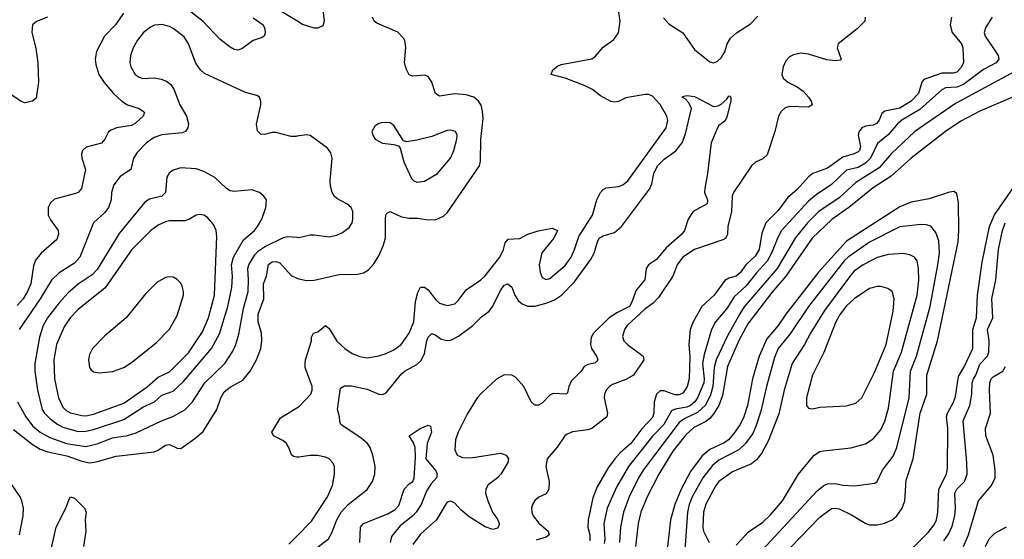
# Model space of a CAD drawing. Header units: inches. Extents: x 1649636 to 1815363, y 506543 to 641975.
# Tile 431 of 656: x 1728543 to 1733719, y 625347 to 628077. Entities that reach past the tile are written whole.
import ezdxf

# ---------------------------------------------------------------- set-up
doc = ezdxf.new("R2010")
doc.units = ezdxf.units.IN
doc.header["$MEASUREMENT"] = 0
doc.layers.add('B7622', color=7, linetype='Continuous')
doc.layers.add('B7632', color=7, linetype='Continuous')

msp = doc.modelspace()

# ---------------------------------------------------------------- linework, layer by layer
at = {"layer": 'B7622', "color": 5}
for points, elevation in [([(1728689.4, 628090.6), (1728631.4, 628068.6), (1728610.3, 628049.7), (1728607.1, 628010), (1728627.8, 627927.8), (1728637.9, 627850), (1728641.3, 627750), (1728630, 627665.6), (1728610, 627649.7), (1728570, 627640.5), (1728550, 627648.4), (1728470, 627702.3)], 680), ([(1729088.3, 628111.7), (1729045.8, 628050), (1728988.5, 627991.5), (1728946.8, 627910), (1728938.9, 627870), (1728942.4, 627842.4), (1728959.3, 627790), (1728986.6, 627746.6), (1729036.3, 627690), (1729079.7, 627650), (1729110, 627630.2), (1729170.5, 627610), (1729194.4, 627594.4), (1729198, 627590), (1729191.4, 627570), (1729150, 627531.6), (1729130, 627521.6), (1729051.5, 627508.5), (1729022.7, 627497.3), (1729010, 627488), (1728990, 627449.6), (1728972.1, 627427.9), (1728892.5, 627407.5), (1728872.2, 627390), (1728867.7, 627370), (1728870.2, 627350), (1728888.4, 627290), (1728867.5, 627190), (1728850.3, 627170), (1728836.3, 627163.7), (1728726.2, 627133.8), (1728704.8, 627115.2), (1728692.2, 627090), (1728693.1, 627050), (1728705.3, 627025.3), (1728745.8, 626970), (1728746.5, 626950), (1728737.5, 626922.5), (1728654.9, 626850), (1728626.6, 626813.4), (1728615.9, 626784.1), (1728601.6, 626690), (1728584.5, 626650), (1728560.5, 626610), (1728530, 626576.2)], 720), ([(1729770, 628087), (1729822.4, 628050), (1729832, 628030), (1729833.4, 628006.6), (1729828.5, 627991.5), (1729816.9, 627983.1), (1729770, 627968.4), (1729710, 627924.4), (1729690, 627917.6), (1729670, 627921.2), (1729650, 627932.5), (1729595.1, 627975.1), (1729507.1, 628067.1), (1729428.5, 628130)], 720), ([(1730000, 628071.4), (1729895.3, 628135.3)], 720), ([(1730000, 627464.8), (1729995.9, 627464.1), (1729970, 627464.5), (1729890, 627484), (1729870, 627484), (1729830, 627474.3), (1729810, 627475.6), (1729793.6, 627493.6), (1729787.9, 627527.9), (1729809.7, 627630), (1729809.6, 627650), (1729802.7, 627670), (1729790, 627678.4), (1729730, 627694.7), (1729514.4, 627794.4), (1729493.7, 627813.7), (1729468.8, 627848.8), (1729430.7, 627950), (1729407, 627987), (1729350, 628031.6), (1729330, 628041.6), (1729290, 628051.7), (1729252, 628048), (1729230, 628037.6), (1729194, 628010), (1729161.2, 627970), (1729139.2, 627930), (1729126, 627890), (1729122.2, 627850), (1729126.2, 627830), (1729149.1, 627790), (1729170, 627774.7), (1729190, 627768.3), (1729250, 627771.3), (1729285.7, 627765.7), (1729314.4, 627754.4), (1729337, 627737), (1729352.8, 627712.8), (1729384.7, 627630), (1729418.9, 627570), (1729430.3, 627530), (1729427.4, 627510), (1729413.7, 627490), (1729397, 627483), (1729290, 627472.8), (1729250, 627458), (1729209.2, 627430), (1729160.4, 627379.6), (1729141.6, 627350), (1729126.3, 627290), (1729070, 627253.5), (1729036.9, 627210), (1729024.7, 627170), (1729022.7, 627130), (1729010.2, 627090), (1728990, 627064.8), (1728930.1, 627009.9), (1728858, 626830), (1728830, 626798.3), (1728750, 626747.1), (1728710, 626708), (1728649.8, 626610.2), (1728539.2, 626450)], 740), ([(1728531.5, 626070), (1728574.7, 625990), (1728610, 625943.9), (1728650, 625910.6), (1728701.9, 625881.9), (1728787.9, 625850), (1728890, 625834.3), (1728950, 625849.2), (1729030, 625880.1), (1729110, 625893.3), (1729154.3, 625905.7), (1729288.3, 625970), (1729347.2, 625992.8), (1729410, 626027), (1729451.2, 626068.8), (1729516.5, 626170), (1729621, 626270), (1729663.5, 626336.5), (1729678.6, 626370), (1729694.9, 626425.1), (1729719.5, 626560.5), (1729744, 626650), (1729746.2, 626710), (1729742, 626770), (1729746.9, 626790), (1729778.4, 626841.6), (1729797.5, 626862.5), (1729830, 626883.9), (1729930, 626933), (1729950, 626938), (1730000, 626934.3)], 740), ([(1728510, 625924.4), (1728607.4, 625847.4), (1728650, 625821.4), (1728690, 625806.7), (1728790, 625786.3), (1728870, 625758), (1728910, 625749.7), (1728945.1, 625754.9), (1729050, 625784.6), (1729250, 625807.2), (1729270, 625815), (1729310, 625841.3), (1729330, 625844.4), (1729370, 625825.7), (1729390, 625823.6), (1729464.1, 625875.9), (1729506.6, 625913.4), (1729578.6, 626030), (1729599.9, 626090), (1729618.4, 626121.6), (1729650, 626147.3), (1729716.2, 626183.8), (1729754, 626230), (1729787.4, 626290), (1729810.6, 626350), (1729816.3, 626390), (1729813.7, 626430), (1729796.1, 626490), (1729795.8, 626530), (1729826.4, 626610), (1729824.6, 626690), (1729840.2, 626730), (1729850, 626791.1), (1729870, 626805), (1729890, 626806), (1729910, 626799.4), (1729970, 626733.7), (1730000, 626719.6)], 720), ([(1730000, 625779.4), (1729982, 625782), (1729971.1, 625791.1), (1729958, 625830), (1729945.4, 625850), (1729926, 625866), (1729876.2, 625890), (1729868.4, 625910), (1729914.1, 625985.9), (1730000, 626038.3)], 680), ([(1728542.2, 625370), (1728560.3, 625470), (1728562.4, 625510), (1728553.8, 625550), (1728544.3, 625570), (1728465.7, 625685.7)], 720), ([(1728710, 625303), (1728734.4, 625410), (1728785.6, 625510), (1728802.5, 625557.5), (1728810, 625570.3), (1728830, 625563.1), (1728882.8, 625510), (1728892.4, 625490), (1728887.3, 625450), (1728890.2, 625390), (1728878.6, 625310)], 680), ([(1729958.1, 625321.9), (1730000, 625364.3)], 680)]:
    msp.add_lwpolyline(points, dxfattribs=dict(at, elevation=elevation))
for points, elevation in [([(1729390, 627299.3), (1729350, 627287.2), (1729328.6, 627271.4), (1729316.1, 627250), (1729310, 627169.7), (1729289.5, 627150.5), (1729224.8, 627135.2), (1729200.8, 627119.2), (1729065.4, 626954.6), (1728950, 626765.2), (1728922.8, 626737.2), (1728850, 626687.9), (1728797.5, 626642.5), (1728749.7, 626590.3), (1728689.7, 626510.3), (1728666.9, 626470), (1728646.8, 626410), (1728622.1, 626270), (1728623.1, 626230), (1728636.9, 626130), (1728661.2, 626030), (1728673.3, 626010), (1728701.1, 625981.1), (1728743.2, 625950), (1728770, 625936.1), (1728850, 625914.3), (1728890, 625915.8), (1728930, 625924.2), (1729090, 625976.6), (1729190, 626041.1), (1729250.6, 626069.4), (1729290, 626104.1), (1729350, 626125.1), (1729404, 626176), (1729550.5, 626350), (1729592.4, 626427.6), (1729637.4, 626570), (1729657.5, 626670), (1729661.2, 626730), (1729656.9, 626790), (1729666.7, 626830), (1729719.1, 626920.9), (1729776.5, 626970), (1729793.5, 626990), (1729814.8, 627030), (1729836.9, 627090), (1729840.7, 627130), (1729827, 627150), (1729803.7, 627170), (1729763.1, 627183.1), (1729670, 627174), (1729650, 627178.7), (1729630, 627191), (1729568.3, 627248.3), (1729510, 627279.2), (1729470, 627294.2)], 760), ([(1729490, 627054), (1729470, 627049.7), (1729432.1, 627028), (1729410, 627021.2), (1729330, 627020.2), (1729310, 627016.1), (1729270, 626997.2), (1729232, 626970), (1729132.7, 626870), (1728991.9, 626668.1), (1728850, 626555.2), (1728808.8, 626510), (1728777.1, 626462.9), (1728736.4, 626370), (1728721.6, 626290), (1728725.5, 626190), (1728746.9, 626090), (1728770, 626041.7), (1728785.7, 626025.7), (1728810, 626011.6), (1728870, 625997.2), (1728890, 625996.3), (1728930, 626004.3), (1729090, 626062.9), (1729212.6, 626147.4), (1729270, 626199.8), (1729330, 626227.9), (1729430, 626327.7), (1729503.5, 626436.5), (1729535.4, 626510), (1729566.4, 626630), (1729578.3, 626938.3), (1729575.3, 626970), (1729562, 627002), (1729530, 627038.3), (1729510, 627049.7)], 780), ([(1729330, 626726), (1729310, 626722), (1729264.2, 626695.8), (1729203.5, 626636.5), (1729102.3, 626510), (1728990, 626416.2), (1728925.7, 626350), (1728910, 626317.7), (1728905, 626290), (1728909.5, 626250), (1728918, 626238), (1728930, 626227.9), (1728961, 626221), (1729030, 626229.6), (1729089.8, 626250), (1729130, 626275.5), (1729260.2, 626379.9), (1729330, 626450.9), (1729370, 626523.6), (1729404.1, 626630), (1729404.5, 626650), (1729397.6, 626677.6), (1729390, 626692.8), (1729370, 626713), (1729350, 626724)], 820)]:
    msp.add_lwpolyline(points, close=True, dxfattribs=dict(at, elevation=elevation))
at = {"layer": 'B7632', "color": 5}
for points, elevation in [([(1730000, 628601.7), (1730010, 628593.6), (1730037.4, 628577.4), (1730143.6, 628543.6), (1730170.3, 628530), (1730174.9, 628510), (1730172.3, 628470), (1730186.1, 628426.1), (1730209.3, 628389.3), (1730242, 628350), (1730276.3, 628290), (1730272.4, 628267.6), (1730248.6, 628251.4), (1730150, 628229.3), (1730140.3, 628210), (1730135.9, 628184.1), (1730134.7, 628145.3), (1730143.2, 628070), (1730135.6, 628044.4), (1730110, 628032.2), (1730090, 628033.5), (1730030, 628053), (1730000, 628071.4)], 720), ([(1730000, 626038.3), (1730013.5, 626046.5), (1730074, 626110), (1730080.6, 626130), (1730079.6, 626150), (1730044.3, 626250), (1730042.6, 626270), (1730045, 626290), (1730076.4, 626390), (1730077.4, 626410), (1730087, 626430), (1730110, 626438), (1730150, 626470.4), (1730170, 626455.3), (1730210, 626389), (1730251.5, 626350), (1730290, 626323.5), (1730330, 626307.3), (1730370, 626301.5), (1730430, 626311.4), (1730470, 626323.2), (1730510, 626342.7), (1730547.8, 626370), (1730590.5, 626430), (1730615.2, 626490), (1730624, 626596), (1730635.4, 626644.6), (1730650, 626671.5), (1730670, 626671.3), (1730690, 626658.2), (1730730, 626606), (1730750, 626588.3), (1730790, 626575.9), (1730830, 626584.9), (1730850, 626603.6), (1730890, 626658.6), (1730967.4, 626710), (1730990, 626731.1), (1731066.3, 626830), (1731085.9, 626870), (1731094.8, 626905.2), (1731110, 626923.6), (1731171.6, 626928.4), (1731213.2, 626950), (1731267.7, 626967.7), (1731341.4, 626981.4), (1731370.7, 626970), (1731350.4, 626930), (1731287.4, 626852.6), (1731274.5, 626790), (1731279.2, 626750), (1731290, 626722.4), (1731310, 626713.1), (1731330, 626717.8), (1731410, 626786.4), (1731441.7, 626830), (1731459.8, 626870), (1731481.6, 626938.4), (1731554, 627050), (1731577.4, 627130), (1731596.9, 627170), (1731610, 627184.4), (1731626.7, 627193.3), (1731690, 627200.7), (1731713, 627210), (1731740.3, 627230), (1731941.1, 627510), (1731949.2, 627549.2), (1731944.5, 627570), (1731910, 627632.1), (1731870, 627676.2), (1731850, 627684.8), (1731830, 627684.1), (1731730, 627666.9), (1731690, 627648), (1731670, 627643.6), (1731650, 627647.3), (1731596.6, 627676.6), (1731554, 627710), (1731516, 627730), (1731410, 627771), (1731337.2, 627790), (1731345.9, 627814.1), (1731370, 627833), (1731390, 627841.6), (1731550, 627871.4), (1731570, 627885.5), (1731610, 627932.8), (1731666.2, 627973.8), (1731690, 628008.8), (1731699, 628070), (1731673.1, 628246.9)], 680), ([(1730000, 626719.6), (1730010, 626715), (1730050, 626706.4), (1730090, 626708.8), (1730230, 626740.2), (1730310, 626738), (1730350, 626746.9), (1730376.5, 626763.5), (1730405.2, 626794.8), (1730430, 626837.4), (1730453.1, 626890), (1730465.2, 626930), (1730465, 627035), (1730470, 627056.3), (1730477.1, 627062.9), (1730490, 627070.4), (1730550, 627041.3), (1730590, 627034.7), (1730634.9, 627034.9), (1730690, 627025.3), (1730731.9, 627028.1), (1730770, 627045.3), (1730790, 627062), (1730960.4, 627310), (1730965.6, 627334.4), (1730967.2, 627447.2), (1730978.4, 627558.4), (1730976.4, 627596.4), (1730968.1, 627628.1), (1730954.8, 627650), (1730930, 627669.8), (1730890, 627683.4), (1730830, 627687.1), (1730750, 627676.1), (1730729.2, 627689.2), (1730708.5, 627748.5), (1730690, 627778.3), (1730670, 627786.6), (1730610, 627780.3), (1730590, 627788.4), (1730575.9, 627815.9), (1730566, 627850), (1730572.1, 627932.1), (1730567.4, 627967.4), (1730561, 627981), (1730530, 628011), (1730419.7, 628059.7), (1730406.6, 628070), (1730397.6, 628090)], 720), ([(1732986.8, 628090), (1732984.9, 628070), (1732945.5, 628030), (1732845.3, 627950), (1732840.9, 627930), (1732860.5, 627870), (1732855.3, 627864.7), (1732830, 627861.5), (1732786.7, 627866.7), (1732690, 627895.8), (1732650, 627902), (1732610, 627892.9), (1732590, 627881.5), (1732570, 627861.6), (1732557.2, 627830), (1732549.1, 627790), (1732556.5, 627770), (1732580.4, 627750), (1732630, 627724.7), (1732661.6, 627701.6), (1732690.2, 627670), (1732702.8, 627650), (1732708.4, 627630), (1732690, 627617.7), (1732590, 627621.7), (1732566.5, 627613.5), (1732545.2, 627594.8), (1732532.2, 627570), (1732513.4, 627490), (1732472.6, 627367.4), (1732450, 627345.8), (1732410.9, 627329.1), (1732390.1, 627309.8), (1732294.4, 627170), (1732288.3, 627150), (1732285.1, 627070), (1732264.6, 626990), (1732263.8, 626950), (1732255.8, 626930), (1732239.2, 626920.8), (1732090.2, 626870), (1732028.7, 626830), (1731998.6, 626790), (1731976.6, 626730), (1731901.6, 626618.4), (1731872.9, 626587.1), (1731830, 626555.6), (1731736.8, 626470), (1731721.4, 626450), (1731712.3, 626412.3), (1731719.6, 626390), (1731737.8, 626370), (1731821.1, 626310), (1731824, 626290), (1731770, 626209.5), (1731730, 626186.1), (1731659.3, 626160.7), (1731643.2, 626150), (1731626.5, 626130), (1731617.7, 626110), (1731615.3, 626090), (1731633.7, 626010), (1731630, 625989.8), (1731550, 625929.9), (1731530, 625922.3), (1731448.5, 625911.5), (1731421, 625899), (1731408.9, 625890), (1731368.7, 625831.3), (1731316.1, 625770), (1731308.1, 625730), (1731325.4, 625650), (1731324.1, 625610), (1731310, 625586.6), (1731271, 625569), (1731250, 625551.3), (1731238.3, 625530), (1731234, 625510), (1731234.9, 625490), (1731242.2, 625470), (1731271.5, 625431.5), (1731320.2, 625390), (1731325.8, 625370), (1731310, 625358.6), (1731257.9, 625342.1)], 680), ([(1733441.9, 628090), (1733434.1, 628050), (1733444.6, 628010), (1733493.4, 627950), (1733500.2, 627930), (1733504.9, 627850), (1733490, 627824.4), (1733470, 627802.3), (1733450, 627795.6), (1733390, 627795.6), (1733296.4, 627763.6), (1733286, 627750), (1733268.4, 627690), (1733228.6, 627650), (1733170, 627612.5), (1733090, 627597.4), (1733075.9, 627584.1), (1733060.6, 627550), (1733047.4, 627532.6), (1733030, 627523.1), (1732990, 627517.3), (1732970, 627509), (1732956, 627490), (1732951.4, 627470), (1732962.3, 627410), (1732956.9, 627390), (1732950, 627382.7), (1732930, 627372.3), (1732870, 627354.6), (1732790, 627296.6), (1732713.1, 627270), (1732690, 627252.3), (1732630, 627184.7), (1732578.7, 627141.3), (1732530, 627075.4), (1732466.1, 627010), (1732444.2, 626955.8), (1732430.8, 626870), (1732410, 626835.7), (1732360.1, 626790), (1732330, 626748.1), (1732310, 626730.5), (1732270, 626719), (1732250, 626707.7), (1732194.4, 626630), (1732129.5, 626570), (1732082.5, 626490), (1732067.4, 626450), (1732061, 626370), (1732066.3, 626306.3), (1732061.9, 626190), (1732051.8, 626150), (1732030, 626116.5), (1732010, 626105.9), (1731986.1, 626106.1), (1731930, 626127.3), (1731910, 626127.1), (1731890.9, 626110), (1731877.5, 626070), (1731876.8, 626010), (1731870, 625986.9), (1731812.6, 625927.4), (1731755.2, 625850), (1731699, 625801), (1731671.2, 625770), (1731637, 625723), (1731577.8, 625622.2), (1731555.2, 625564.8), (1731530.5, 625450), (1731528.8, 625410), (1731540.7, 625370), (1731540.8, 625339.2)], 720), ([(1733655.9, 628090), (1733621.5, 628038.5), (1733613.7, 628010), (1733619, 627990), (1733686.3, 627890), (1733690.2, 627870), (1733675.3, 627850), (1733610, 627816.2), (1733503.8, 627736.2), (1733470, 627723.5), (1733410, 627718.7), (1733390, 627709.2), (1733274.1, 627605.9), (1733180.5, 627550), (1733157.2, 627530), (1733110, 627473.5), (1733052.5, 627427.5), (1733014.7, 627350), (1732990, 627323.3), (1732950, 627301.5), (1732890, 627286), (1732810, 627211), (1732730, 627157.8), (1732690, 627124.3), (1732547.7, 626970), (1732527.8, 626932.2), (1732495.5, 626850), (1732471.6, 626808.4), (1732414.2, 626745.8), (1732361.8, 626678.2), (1732299.6, 626620.4), (1732260.3, 626559.7), (1732201.4, 626490), (1732180.1, 626450), (1732141.2, 626318.8), (1732132.6, 626270), (1732141.6, 626190), (1732139.8, 626170), (1732106.6, 626090), (1732091.2, 626068.8), (1732068.8, 626050), (1732050, 626042.2), (1731988.5, 626031.5), (1731970, 626022.2), (1731928.9, 625950), (1731870, 625888.9), (1731743.1, 625730), (1731679.5, 625620.5), (1731631.5, 625510), (1731613.4, 625430), (1731618.3, 625350), (1731615, 625325)], 740), ([(1731927.2, 628087.2), (1731955.1, 628055.1), (1732028.2, 628008.2), (1732090, 627920.3), (1732170, 627856.4), (1732190, 627850.4), (1732210, 627858), (1732230, 627877.4), (1732250, 627908.5), (1732262, 627950), (1732279.1, 627980.9), (1732311, 628009), (1732384.4, 628055.6), (1732423.5, 628096.5)], 680), ([(1733774.3, 627805.7), (1733462.8, 627637.2), (1733249.4, 627490.6), (1733126.4, 627373.6), (1733060.2, 627299.8), (1732937.8, 627222.2), (1732850, 627140.6), (1732743.6, 627070), (1732685, 627010), (1732618.8, 626930), (1732524, 626770), (1732352.2, 626567.8), (1732328.4, 626531.6), (1732264.3, 626415.7), (1732203.8, 626290), (1732193.3, 626250), (1732186.6, 626150), (1732173.8, 626106.2), (1732147.2, 626052.8), (1732106.7, 626013.3), (1732038.7, 625981.2), (1732010, 625960.1), (1731820.8, 625710), (1731795.5, 625670), (1731746.1, 625570), (1731716.5, 625490), (1731701.8, 625410), (1731695.7, 625330)], 760), ([(1730030, 625245), (1730165.6, 625350), (1730182.7, 625377.3), (1730210.5, 625450), (1730232.5, 625490), (1730270, 625530.2), (1730370, 625609.1), (1730398.2, 625650), (1730408.9, 625690), (1730411.4, 625730), (1730399.5, 625790), (1730385.2, 625830), (1730370.8, 625850.8), (1730338.7, 625878.7), (1730231.5, 625950), (1730225.6, 625965.6), (1730224.2, 625990), (1730213.7, 626030), (1730230, 626140.7), (1730250, 626153.1), (1730287, 626153), (1730370, 626136.1), (1730430, 626110.2), (1730450, 626107.7), (1730470, 626116.2), (1730550, 626217.1), (1730570, 626233.1), (1730630, 626266.4), (1730652.6, 626287.4), (1730670, 626323), (1730682.7, 626390), (1730690, 626408.9), (1730700.5, 626419.5), (1730710, 626427.9), (1730730, 626420.2), (1730758.6, 626398.6), (1730790, 626390.9), (1730810, 626393.1), (1730850, 626414.1), (1730924.6, 626470), (1730970, 626515.2), (1731010, 626545.3), (1731030, 626571.7), (1731070, 626654.6), (1731090, 626681.7), (1731109.3, 626690), (1731130, 626672.7), (1731146, 626630), (1731162.7, 626602.7), (1731184.8, 626584.8), (1731212.6, 626572.6), (1731250, 626572.7), (1731310, 626587.8), (1731353.8, 626606.2), (1731390.3, 626629.7), (1731460.1, 626699.9), (1731544.2, 626815.8), (1731563.2, 626850), (1731579.6, 626910), (1731589.9, 626930), (1731610, 626941.3), (1731670, 626958.5), (1731706, 626990), (1731853.4, 627186.6), (1731865.6, 627214.4), (1731876.1, 627270), (1731895.6, 627310), (1731930, 627344.7), (1731992.4, 627387.6), (1732025, 627430), (1732043, 627477), (1732075.1, 627610), (1732060.7, 627640.7), (1732041.2, 627661.2), (1732026, 627670), (1732027, 627673), (1732050, 627679.3), (1732090, 627673), (1732190, 627621.5), (1732215, 627624.9), (1732230, 627633.4), (1732261, 627659), (1732270, 627677.3), (1732275.2, 627675.2), (1732281, 627670), (1732281.6, 627650), (1732259.3, 627560.7), (1732250, 627543.7), (1732218.4, 627521.6), (1732210.5, 627510), (1732177.1, 627430), (1732158.5, 627270), (1732143.7, 627190), (1732143.1, 627170), (1732158.4, 627130), (1732157.3, 627110), (1732084, 627070), (1732057.1, 627030), (1732038.3, 626970), (1732024.2, 626950), (1731941.2, 626878.9), (1731890, 626818.1), (1731849.2, 626790), (1731836.8, 626770), (1731829.4, 626710.6), (1731783.6, 626656.4), (1731759.8, 626590), (1731748, 626570), (1731682.4, 626537.6), (1731641.6, 626510), (1731559.2, 626430), (1731547.6, 626410), (1731543.2, 626370), (1731549.5, 626349.5), (1731574.9, 626310), (1731581.3, 626290), (1731577.5, 626282.5), (1731567.1, 626272.9), (1731530, 626266), (1731510, 626254.5), (1731493.7, 626230), (1731441.7, 626178.3), (1731430.2, 626150), (1731423.4, 626116.6), (1731414.8, 626110), (1731346.9, 626113.1), (1731330, 626104.2), (1731290, 626062.4), (1731270, 626051.6), (1731250, 626051.8), (1731231.8, 626070), (1731193.5, 626150), (1731150, 626199.7), (1731129.8, 626209.8), (1731090, 626210.6), (1731050, 626188.8), (1730970, 626115.3), (1730948.4, 626090), (1730895.3, 626004.7), (1730847.8, 625910), (1730833.8, 625870), (1730830, 625818), (1730842.8, 625790), (1730870, 625776.8), (1730915, 625775), (1731070, 625799.7), (1731100.5, 625790), (1731111.8, 625770), (1731108.5, 625750), (1731071.8, 625690), (1731053.7, 625670), (1731005.9, 625634.1), (1730993.2, 625610), (1730991.9, 625590), (1731003.7, 625550), (1731028.9, 625488.9), (1731056.9, 625450), (1731063.6, 625430), (1731062.3, 625417.7), (1731054.7, 625405.3), (1731030, 625398.7), (1730990, 625412.8), (1730904.9, 625464.9), (1730861.1, 625501.1), (1730830, 625537.2), (1730810, 625547.6), (1730790, 625541.5), (1730784.4, 625535.6), (1730734, 625450), (1730650, 625374.5), (1730610, 625320.5)], 660), ([(1733770, 627674.2), (1733590, 627597.2), (1733490, 627544.9), (1733409.4, 627490.6), (1733230, 627349.9), (1733124.6, 627255.4), (1733030, 627193.2), (1732901.6, 627090), (1732811.8, 627028.2), (1732709.2, 626930), (1732570.4, 626730), (1732496.3, 626643.7), (1732370, 626478.6), (1732324.5, 626395.5), (1732264.5, 626255.5), (1732237.2, 626102.8), (1732218.1, 626050), (1732192.3, 626007.7), (1732170, 625981.8), (1732150, 625966.6), (1732086.2, 625933.8), (1732043.9, 625896.1), (1731977, 625810), (1731902.3, 625690), (1731841.5, 625570), (1731808.7, 625490), (1731793.7, 625430), (1731780.1, 625310)], 780), ([(1730000, 626934.3), (1730010, 626933.6), (1730070, 626947.4), (1730090, 626947.4), (1730170, 626936.5), (1730210, 626944.9), (1730240.3, 626959.7), (1730274.4, 626985.6), (1730289.7, 627010), (1730294.7, 627030), (1730294, 627070), (1730285.6, 627090), (1730262, 627110), (1730210, 627137.4), (1730196.3, 627150), (1730184.7, 627170), (1730176.6, 627203.4), (1730175.6, 627230), (1730185.6, 627350), (1730178.3, 627378.3), (1730161.7, 627401.7), (1730070, 627469.2), (1730050, 627473.2), (1730000, 627464.8)], 740), ([(1732595.1, 625304.9), (1732750, 625463.5), (1732810, 625508.1), (1732830, 625511.4), (1732850, 625506.9), (1732915.7, 625475.7), (1732990.1, 625430.1), (1733010, 625423.8), (1733050, 625423.9), (1733090, 625432.6), (1733130, 625450.1), (1733153.7, 625470), (1733182, 625510), (1733195.8, 625550), (1733202.2, 625657.8), (1733239.2, 625770), (1733277.4, 626010), (1733312, 626110), (1733310.8, 626210), (1733368.5, 626390), (1733476.7, 626910), (1733480.4, 626970), (1733477.6, 627117.6), (1733470, 627162), (1733454.8, 627174.8), (1733430, 627172), (1733323.8, 627136.2), (1733230, 627118.7), (1733170, 627094.6), (1732890, 626914.5), (1732742.2, 626750), (1732570.5, 626530), (1732529.6, 626470.4), (1732470, 626400.5), (1732429.7, 626310), (1732394.4, 626190), (1732369.3, 626050), (1732350.1, 625989.9), (1732330.1, 625949.9), (1732297.7, 625902.3), (1732268.3, 625870), (1732245.7, 625854.3), (1732170, 625818.7), (1732130, 625785.7), (1732070, 625703.2), (1732020.1, 625610), (1731987.1, 625530), (1731964.7, 625450), (1731939, 625230)], 820), ([(1733210, 625273.5), (1733317.9, 625382.1), (1733350, 625422.9), (1733361.9, 625450), (1733369.4, 625490), (1733374, 625610), (1733414.5, 625690), (1733420.5, 625719.5), (1733421.9, 625930), (1733414.7, 625990), (1733419.5, 626010), (1733452.3, 626067.7), (1733463.2, 626096.8), (1733477.8, 626202.2), (1733506.6, 626250), (1733553.8, 626350), (1733553, 626450), (1733572.1, 626510), (1733578.7, 626630), (1733603.4, 626803.4), (1733641.4, 626990), (1733667.9, 627052.1), (1733763.2, 627190)], 780), ([(1733401.6, 625338.4), (1733426.1, 625373.9), (1733444.6, 625415.4), (1733459, 625470), (1733462.8, 625510), (1733459.5, 625590), (1733468.8, 625611.2), (1733509.2, 625650), (1733523, 625690), (1733522.3, 625750), (1733502, 625970), (1733537.1, 626050), (1733548.7, 626110), (1733550.8, 626170), (1733557.5, 626190), (1733570, 626210.2), (1733590, 626267.8), (1733630.7, 626309.3), (1733637.9, 626330), (1733638.7, 626390), (1733630.8, 626450), (1733658.2, 626510), (1733654, 626610), (1733674.6, 626710), (1733688, 626870), (1733709.6, 626970), (1733724, 627010)], 760), ([(1732448.1, 625291.9), (1732737, 625603), (1732769.9, 625630.1), (1732790, 625638.7), (1732830, 625639.8), (1732870, 625631), (1732932.2, 625627.8), (1733037.5, 625642.5), (1733050, 625650.6), (1733079.3, 625710), (1733135.2, 625784.8), (1733154.3, 625830), (1733218.3, 626090), (1733226.4, 626230), (1733256.7, 626310), (1733328.3, 626570), (1733369.9, 626790), (1733377.9, 626850), (1733375, 626915), (1733359.2, 626959.2), (1733332.5, 626992.5), (1733310, 626999.8), (1733280.9, 627000.9), (1733170, 626988.7), (1733010, 626909), (1732897.5, 626830), (1732877.6, 626810), (1732689.6, 626570), (1732592.9, 626427.1), (1732530.6, 626350), (1732510, 626303), (1732468.2, 626150), (1732439.2, 626020.8), (1732415.1, 625944.9), (1732396.5, 625903.5), (1732357.9, 625850), (1732323.6, 625816.4), (1732217.8, 625762.2), (1732184.4, 625735.6), (1732134.1, 625670), (1732078.5, 625570), (1732062.4, 625530), (1732052.8, 625490), (1732040.1, 625290)], 840), ([(1732310, 625316.1), (1732374.4, 625385.6), (1732450, 625436.3), (1732490, 625475.3), (1732552.2, 625550), (1732637.8, 625690), (1732719.7, 625790), (1732750, 625808.1), (1732767.6, 625812.4), (1732912.9, 625827.1), (1732990, 625849.1), (1733030, 625875.6), (1733070, 625923.1), (1733090, 625968.5), (1733110, 626036.3), (1733136.1, 626230), (1733177.6, 626330), (1733260.6, 626630), (1733269.3, 626709.3), (1733268.7, 626768.7), (1733261.2, 626810), (1733247.6, 626830), (1733222, 626842), (1733189, 626849), (1733110, 626843.9), (1733050, 626828.1), (1732977.8, 626790), (1732930, 626755.8), (1732910, 626733.7), (1732773.7, 626550), (1732699.6, 626430), (1732669, 626370), (1732603.3, 626270), (1732562.1, 626130), (1732533.8, 626006.2), (1732476.7, 625863.3), (1732442.2, 625797.8), (1732415.5, 625764.5), (1732390, 625743.2), (1732290, 625701.7), (1732218.2, 625650), (1732202.1, 625630), (1732150, 625532.2), (1732138, 625490), (1732133.2, 625410), (1732136.8, 625390), (1732166.5, 625330)], 860), ([(1733504, 625310), (1733529.9, 625370), (1733584.1, 625550), (1733652.1, 625630), (1733670.8, 625670), (1733670.9, 625710), (1733660.7, 625790), (1733622.5, 625890), (1733620.2, 625930), (1733646.6, 626010), (1733640.7, 626130), (1733643.1, 626170), (1733649.9, 626190.1), (1733659.8, 626200.2), (1733710.6, 626230), (1733725.5, 626254.5)], 740), ([(1730331.2, 625330), (1730334.8, 625410), (1730349.7, 625430), (1730478.8, 625481.2), (1730516, 625504), (1730535.6, 625524.4), (1730564.4, 625610), (1730590, 625638), (1730609.5, 625650), (1730617, 625670), (1730623.9, 625776.1), (1730622.6, 625830), (1730613.6, 625853.6), (1730589.4, 625890), (1730648, 625930), (1730690, 625946), (1730702, 625942), (1730706.8, 625910), (1730684, 625850), (1730678, 625770), (1730730, 625707.3), (1730737.4, 625690), (1730733.4, 625670), (1730704, 625636), (1730680.7, 625599.3), (1730653.8, 625530), (1730626.4, 625490), (1730609.2, 625470), (1730542.2, 625417.8), (1730497.3, 625362.7), (1730490.1, 625330)], 640), ([(1730000, 625364.3), (1730077.5, 625442.5), (1730160.6, 625570), (1730186.5, 625630), (1730197.2, 625690), (1730196.9, 625730), (1730189.7, 625749.7), (1730170, 625769.6), (1730150, 625778.9), (1730107.6, 625787.6), (1730070, 625787.7), (1730010, 625778), (1730000, 625779.4)], 680), ([(1733620.8, 625310), (1733639.3, 625350), (1733670, 625380.2), (1733730, 625413.4)], 720)]:
    msp.add_lwpolyline(points, dxfattribs=dict(at, elevation=elevation))
for points, elevation in [([(1730450, 627538), (1730430, 627532.3), (1730410, 627517.2), (1730394.8, 627490), (1730398.8, 627470), (1730411, 627450), (1730450, 627428.4), (1730510, 627422), (1730534.8, 627414.8), (1730542.8, 627402.8), (1730562.6, 627330), (1730603.3, 627243.4), (1730615.3, 627230), (1730630, 627223.2), (1730670, 627228.6), (1730739.7, 627270), (1730807.1, 627350), (1730824.4, 627390), (1730840.4, 627450), (1730843, 627470), (1730834, 627490), (1730810, 627497.7), (1730790, 627494.5), (1730710, 627464.4), (1730630, 627443.5), (1730576, 627436), (1730560.9, 627440.9), (1730510, 627521.2), (1730490, 627535.1)], 740), ([(1733070, 626674.8), (1733050, 626674.8), (1733010, 626664.8), (1732930, 626610.5), (1732890, 626574.1), (1732855.3, 626530), (1732832.9, 626490), (1732770.6, 626329.4), (1732711, 626210), (1732678.8, 626090), (1732678.9, 626050), (1732690, 626035.8), (1732710, 626032.9), (1732750, 626041.2), (1732890, 626049.1), (1732938, 626062), (1732969.1, 626090.9), (1733035.9, 626224.1), (1733098.3, 626370), (1733134.4, 626545.6), (1733140.6, 626610), (1733129.1, 626649.1), (1733105.8, 626665.8)], 880)]:
    msp.add_lwpolyline(points, close=True, dxfattribs=dict(at, elevation=elevation))

doc.saveas('drawing.dxf')
